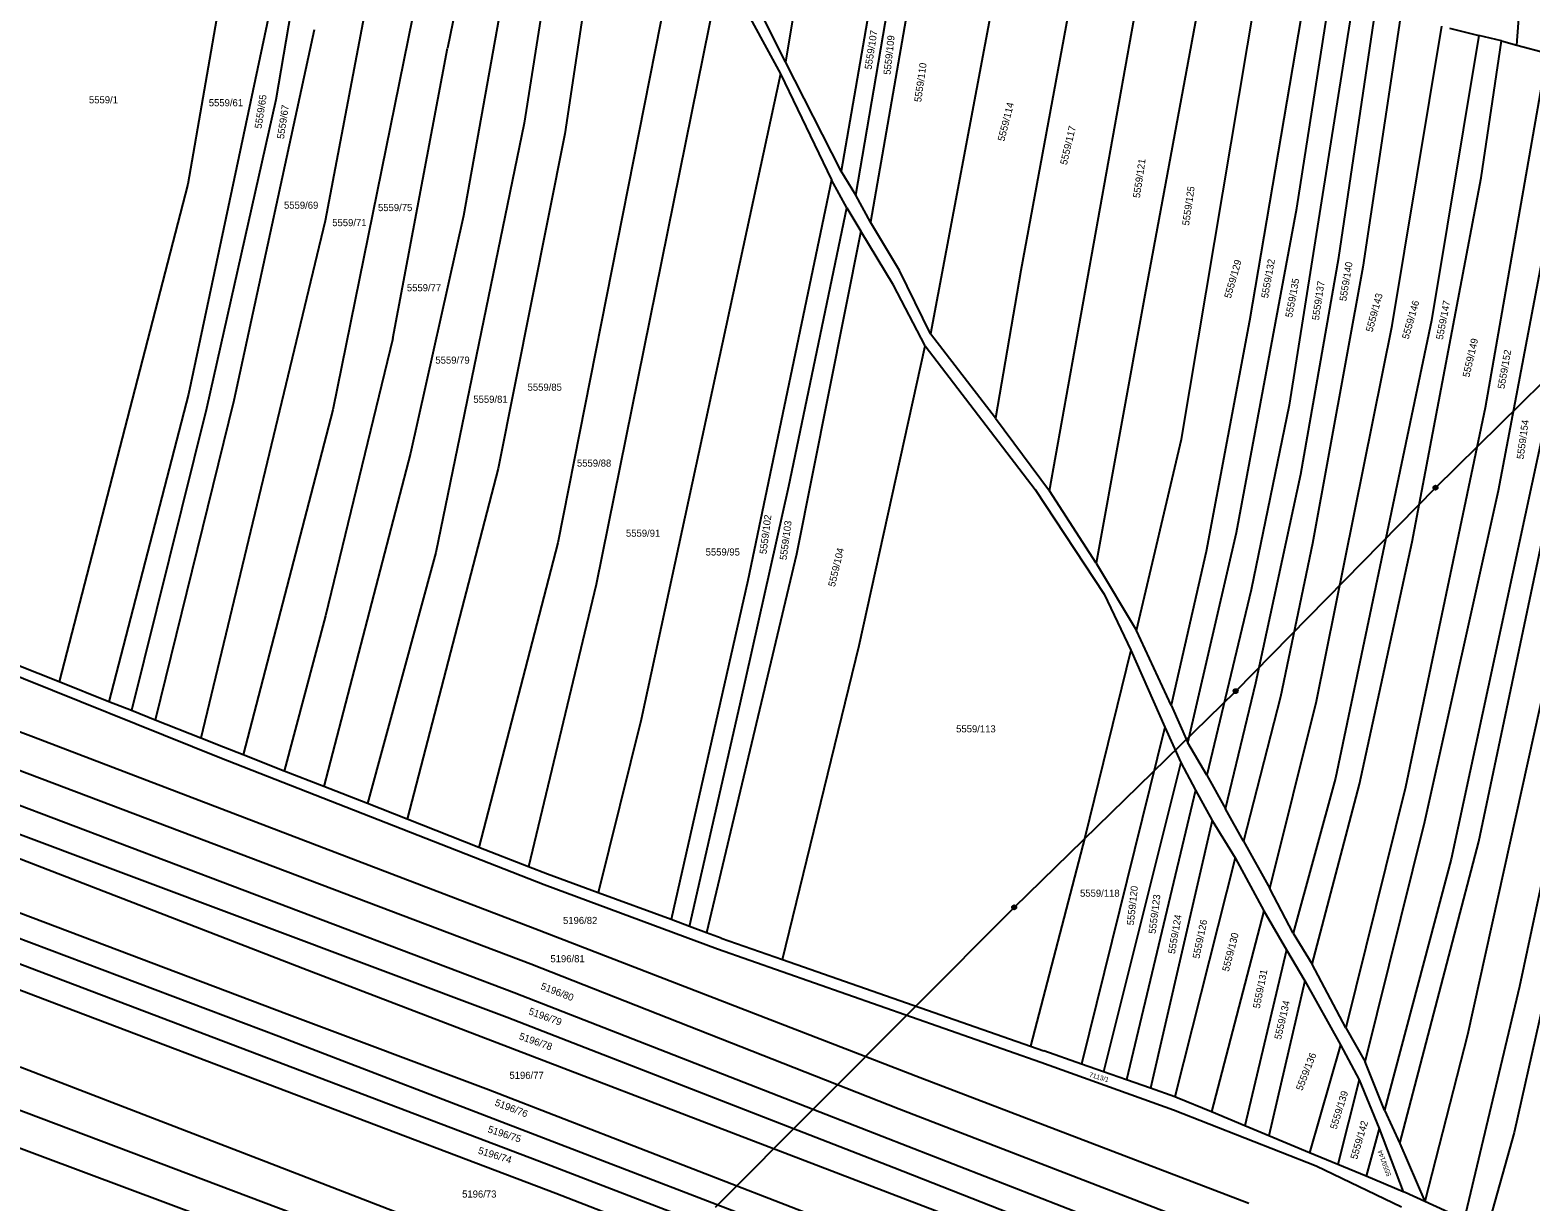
# Model space of a CAD drawing. Extents: x -593183 to -588034, y -1130415 to -1124994.
# Drawn here: x -591408.8 to -591049.3, y -1126846.5 to -1126565.7 of the extents above; entities that cross this region are included whole.
import ezdxf

# ---------------------------------------------------------------- set-up
doc = ezdxf.new("R2010")
doc.units = 0
for name, color, linetype in [('Vrstva 1', 7, 'Continuous'), ('Vrstva 12', 7, 'Continuous'), ('Vrstva 18', 7, 'Continuous'), ('Vrstva 26', 7, 'Continuous')]:
    doc.layers.add(name, color=color, linetype=linetype)

msp = doc.modelspace()

# ---------------------------------------------------------------- linework, layer by layer
at = {"layer": 'Vrstva 1'}
for p, q in [((-591352.86, -1126498.03), (-591370.95, -1126602.7)), ((-591336.16, -1126502.52), (-591349.87, -1126582.5)), ((-591318.31, -1126507.35), (-591338, -1126611.46)), ((-591306.57, -1126510.69), (-591336.21, -1126656.76)), ((-591297.26, -1126513.73), (-591308.69, -1126570.1)), ((-591288.3, -1126517.31), (-591304.9, -1126610.28)), ((-591279.77, -1126520.34), (-591290.32, -1126588.08)), ((-591270.58, -1126524.04), (-591280.56, -1126590.64)), ((-591052.44, -1126569.35), (-591048.97, -1126525.04)), ((-591220.81, -1126531.65), (-591227.71, -1126573.34)), ((-591203.29, -1126535.99), (-591214.38, -1126599.57)), ((-591210.87, -1126605.29), (-591199.22, -1126537.08)), ((-591252.44, -1126537.69), (-591282.26, -1126688.57)), ((-591194.59, -1126538.49), (-591207.36, -1126611.75)), ((-591227.71, -1126573.34), (-591241.45, -1126546.12)), ((-591157.29, -1126547.64), (-591171.33, -1126623.34)), ((-591243.07, -1126550.29), (-591273.07, -1126698.6)), ((-591243.07, -1126550.29), (-591228.91, -1126576.25)), ((-591164.45, -1126676.1), (-591142.02, -1126551.27)), ((-591127.75, -1126554.64), (-591141.62, -1126629.23)), ((-591132.76, -1126663.73), (-591114.83, -1126556.58)), ((-591351.47, -1126561.88), (-591370.76, -1126652.95)), ((-591178.2, -1126559.98), (-591192.92, -1126638.55)), ((-591103.5, -1126558.83), (-591116.53, -1126635.45)), ((-591092, -1126560.79), (-591107.01, -1126655.62)), ((-591105.16, -1126608.46), (-591097.6, -1126559.82)), ((-591095.08, -1126620.26), (-591086.39, -1126561.49)), ((-591340.68, -1126565.71), (-591359.94, -1126654.46)), ((-591080.42, -1126563.03), (-591089.32, -1126622.55)), ((-591082.32, -1126636.53), (-591070.38, -1126564.86)), ((-591068.56, -1126565.28), (-591061.54, -1126567.1)), ((-591061.54, -1126567.1), (-591072.9, -1126635.37)), ((-591056.09, -1126568.36), (-591061.54, -1126567.1)), ((-591061, -1126601.14), (-591056.09, -1126568.36)), ((-591056.09, -1126568.36), (-591052.44, -1126569.35)), ((-591052.44, -1126569.35), (-591045.14, -1126571.31)), ((-591321.8, -1126639.67), (-591308.69, -1126570.1)), ((-591045.14, -1126571.31), (-591060.01, -1126656.25)), ((-591228.91, -1126576.25), (-591247.69, -1126663.21)), ((-591228.91, -1126576.25), (-591216.69, -1126601.61)), ((-591214.38, -1126599.57), (-591227.71, -1126573.34)), ((-591349.87, -1126582.5), (-591366.45, -1126656.43)), ((-591290.32, -1126588.08), (-591311.52, -1126690.88)), ((-591280.56, -1126590.64), (-591296.58, -1126670.75)), ((-591216.69, -1126601.61), (-591236.73, -1126697.64)), ((-591213.02, -1126608.33), (-591216.69, -1126601.61)), ((-591210.87, -1126605.29), (-591214.38, -1126599.57)), ((-591077.54, -1126688.36), (-591061, -1126601.14)), ((-591370.95, -1126602.7), (-591401.8, -1126721.89)), ((-591207.36, -1126611.75), (-591210.87, -1126605.29)), ((-591056.79, -1126676.03), (-591042.76, -1126601.91)), ((-591226.91, -1126675.05), (-591213.02, -1126608.33)), ((-591213.02, -1126608.33), (-591209.67, -1126613.97)), ((-591119.61, -1126686.11), (-591105.16, -1126608.46)), ((-591338, -1126611.46), (-591367.81, -1126735.42)), ((-591304.9, -1126610.28), (-591317.56, -1126667.09)), ((-591200.36, -1126623.38), (-591207.36, -1126611.75)), ((-591209.67, -1126613.97), (-591225.1, -1126691.34)), ((-591201.83, -1126626.83), (-591209.67, -1126613.97)), ((-591192.92, -1126638.55), (-591200.36, -1126623.38)), ((-591171.33, -1126623.34), (-591177.37, -1126658.69)), ((-591104.19, -1126672.15), (-591095.08, -1126620.26)), ((-591089.32, -1126622.55), (-591101.37, -1126688.78)), ((-591194.25, -1126641.39), (-591201.83, -1126626.83)), ((-591141.62, -1126629.23), (-591153.26, -1126693.46)), ((-591116.53, -1126635.45), (-591126.91, -1126690.65)), ((-591100.42, -1126726.55), (-591082.32, -1126636.53)), ((-591072.9, -1126635.37), (-591095.9, -1126744.99)), ((-591321.8, -1126639.67), (-591337.95, -1126706.07)), ((-591177.37, -1126658.69), (-591192.92, -1126638.55)), ((-591210.09, -1126713.18), (-591194.25, -1126641.39)), ((-591194.25, -1126641.39), (-591167.9, -1126675.78)), ((-591370.76, -1126652.95), (-591389.87, -1126726.64)), ((-591359.94, -1126654.46), (-591378.75, -1126731.07)), ((-591107.01, -1126655.62), (-591116.09, -1126699.86)), ((-591366.45, -1126656.43), (-591384.49, -1126728.78)), ((-591336.21, -1126656.76), (-591357.7, -1126739.41)), ((-591177.37, -1126658.69), (-591164.45, -1126676.1)), ((-591060.01, -1126656.25), (-591079.09, -1126747.14)), ((-591045.87, -1126660.79), (-591068.16, -1126764.36)), ((-591247.69, -1126663.21), (-591262.29, -1126730.9)), ((-591143.57, -1126709.61), (-591132.76, -1126663.73)), ((-591317.56, -1126667.09), (-591338.36, -1126746.99)), ((-591296.58, -1126670.75), (-591318.42, -1126754.8)), ((-591114.97, -1126722.14), (-591104.19, -1126672.15)), ((-591034.21, -1126670.29), (-591064.23, -1126806.44)), ((-591238.56, -1126727.12), (-591226.91, -1126675.05)), ((-591167.9, -1126675.78), (-591151.33, -1126700.92)), ((-591153.26, -1126693.46), (-591164.45, -1126676.1)), ((-591074.45, -1126755.34), (-591056.79, -1126676.03)), ((-591061.56, -1126760.16), (-591045.15, -1126682.35)), ((-591131.24, -1126736.5), (-591119.61, -1126686.11)), ((-591524.18, -1126691.57), (-591407.94, -1126735.06)), ((-591311.52, -1126690.88), (-591327.93, -1126751.07)), ((-591282.26, -1126688.57), (-591301.18, -1126761.55)), ((-591225.1, -1126691.34), (-591246.61, -1126781.98)), ((-591126.91, -1126690.65), (-591135.31, -1126727.51)), ((-591101.37, -1126688.78), (-591109.09, -1126725.48)), ((-591090.17, -1126746.4), (-591077.54, -1126688.36)), ((-591153.26, -1126693.46), (-591143.57, -1126709.61)), ((-591273.07, -1126698.6), (-591289.33, -1126766.19)), ((-591236.73, -1126697.64), (-591255.14, -1126778.85)), ((-591151.33, -1126700.92), (-591144.92, -1126714.3)), ((-591116.09, -1126699.86), (-591126.76, -1126744.23)), ((-591337.95, -1126706.07), (-591347.83, -1126743.28)), ((-591442.28, -1126708.32), (-591363.29, -1126740.01)), ((-591401.8, -1126721.89), (-591441.19, -1126706.21)), ((-591135.31, -1126727.51), (-591143.57, -1126709.61)), ((-591228.43, -1126788.4), (-591210.09, -1126713.18)), ((-591144.92, -1126714.3), (-591155.98, -1126759.2)), ((-591144.92, -1126714.3), (-591136.76, -1126732.71)), ((-591389.87, -1126726.64), (-591401.8, -1126721.89)), ((-591122.27, -1126752.33), (-591114.97, -1126722.14)), ((-591035.97, -1126720.5), (-591051.81, -1126794.83)), ((-591384.49, -1126728.78), (-591389.87, -1126726.64)), ((-591250.72, -1126780.47), (-591238.56, -1126727.12)), ((-591135.31, -1126727.51), (-591131.24, -1126736.5)), ((-591109.09, -1126725.48), (-591117.93, -1126760.03)), ((-591111.62, -1126771.4), (-591100.42, -1126726.55)), ((-591378.75, -1126731.07), (-591384.49, -1126728.78)), ((-591367.81, -1126735.42), (-591378.75, -1126731.07)), ((-591262.29, -1126730.9), (-591272.62, -1126772.43)), ((-591136.76, -1126732.71), (-591156.76, -1126813.47)), ((-591136.76, -1126732.71), (-591132.98, -1126741.23)), ((-591407.94, -1126735.06), (-591287.81, -1126780.97)), ((-591362.42, -1126737.56), (-591367.81, -1126735.42)), ((-591357.7, -1126739.41), (-591362.42, -1126737.56)), ((-591126.76, -1126744.23), (-591131.24, -1126736.5)), ((-591032.03, -1126735.82), (-591053.05, -1126829.86)), ((-591363.29, -1126740.01), (-591285.51, -1126770.46)), ((-591347.83, -1126743.28), (-591357.7, -1126739.41)), ((-591132.98, -1126741.23), (-591151.53, -1126815.3)), ((-591132.98, -1126741.23), (-591129.48, -1126747.82)), ((-591411.78, -1126742.87), (-591288.77, -1126789.47)), ((-591338.36, -1126746.99), (-591347.83, -1126743.28)), ((-591126.76, -1126744.23), (-591122.27, -1126752.33)), ((-591095.9, -1126744.99), (-591106.01, -1126782.07)), ((-591327.93, -1126751.07), (-591338.36, -1126746.99)), ((-591129.48, -1126747.82), (-591145.99, -1126817.24)), ((-591129.48, -1126747.82), (-591125.42, -1126755.1)), ((-591101.52, -1126789.48), (-591090.17, -1126746.4)), ((-591079.09, -1126747.14), (-591093.4, -1126804.74)), ((-591414.23, -1126750.31), (-591292.72, -1126796.28)), ((-591318.42, -1126754.8), (-591327.93, -1126751.07)), ((-591117.93, -1126760.03), (-591122.27, -1126752.33)), ((-591301.18, -1126761.55), (-591318.42, -1126754.8)), ((-591125.42, -1126755.1), (-591140.22, -1126819.26)), ((-591125.42, -1126755.1), (-591119.94, -1126764.06)), ((-591088.77, -1126812.89), (-591074.45, -1126755.34)), ((-591416.23, -1126756.58), (-591294.41, -1126802.21)), ((-591155.98, -1126759.2), (-591168.96, -1126809.2)), ((-591600.07, -1126763.05), (-591294.61, -1126877.08)), ((-591417.16, -1126761.97), (-591342.34, -1126790.84)), ((-591289.33, -1126766.19), (-591301.18, -1126761.55)), ((-591117.93, -1126760.03), (-591111.62, -1126771.4)), ((-591080.48, -1126832.51), (-591061.56, -1126760.16)), ((-591284.78, -1126767.97), (-591289.33, -1126766.19)), ((-591119.94, -1126764.06), (-591134.41, -1126821.3)), ((-591119.94, -1126764.06), (-591113.09, -1126776.71)), ((-591068.16, -1126764.36), (-591084.13, -1126824.5)), ((-591285.51, -1126770.46), (-591244, -1126785.83)), ((-591272.62, -1126772.43), (-591284.78, -1126767.97)), ((-591420.7, -1126773.65), (-591347.19, -1126801.45)), ((-591255.14, -1126778.85), (-591272.62, -1126772.43)), ((-591106.01, -1126782.07), (-591111.62, -1126771.4)), ((-591113.09, -1126776.71), (-591125.62, -1126824.91)), ((-591113.09, -1126776.71), (-591107.62, -1126786.08)), ((-591423.08, -1126778.87), (-591349.16, -1126806.76)), ((-591287.81, -1126780.97), (-591195.44, -1126816.64)), ((-591250.72, -1126780.47), (-591255.14, -1126778.85)), ((-591246.61, -1126781.98), (-591250.72, -1126780.47)), ((-591427.63, -1126783.22), (-591284.99, -1126837.34)), ((-591243.16, -1126783.25), (-591246.61, -1126781.98)), ((-591243.16, -1126783.25), (-591228.43, -1126788.4)), ((-591106.01, -1126782.07), (-591101.52, -1126789.48)), ((-591429.67, -1126788.68), (-591402.42, -1126799.04)), ((-591244, -1126785.83), (-591166.52, -1126813.03)), ((-591228.43, -1126788.4), (-591168.96, -1126809.2)), ((-591107.62, -1126786.08), (-591117.63, -1126828.23)), ((-591107.62, -1126786.08), (-591103.26, -1126793.52)), ((-591342.34, -1126790.84), (-591190.94, -1126848.88)), ((-591288.77, -1126789.47), (-591200.5, -1126824.16)), ((-591093.4, -1126804.74), (-591101.52, -1126789.48)), ((-591103.26, -1126793.52), (-591111.83, -1126830.64)), ((-591103.26, -1126793.52), (-591094.7, -1126808.83)), ((-591051.81, -1126794.83), (-591065.09, -1126850.71)), ((-591402.42, -1126799.04), (-591282.78, -1126844.34)), ((-591292.72, -1126796.28), (-591204.51, -1126830.7)), ((-591347.19, -1126801.45), (-591298.89, -1126819.54)), ((-591294.41, -1126802.21), (-591201.74, -1126838.26)), ((-591459.82, -1126806.14), (-591235.96, -1126890.55)), ((-591093.4, -1126804.74), (-591088.77, -1126812.89)), ((-591064.23, -1126806.44), (-591074.49, -1126846.39)), ((-591349.16, -1126806.76), (-591197.65, -1126864.89)), ((-591168.96, -1126809.2), (-591165.78, -1126810.31)), ((-591156.76, -1126813.47), (-591165.78, -1126810.31)), ((-591094.7, -1126808.83), (-591102.08, -1126834.7)), ((-591094.7, -1126808.83), (-591090.21, -1126817.22)), ((-591166.52, -1126813.03), (-591134.68, -1126824.38)), ((-591151.53, -1126815.3), (-591156.76, -1126813.47)), ((-591084.13, -1126824.5), (-591088.77, -1126812.89)), ((-591411.13, -1126814.1), (-591353.31, -1126836.36)), ((-591195.44, -1126816.64), (-591116.69, -1126846.78)), ((-591145.99, -1126817.24), (-591151.53, -1126815.3)), ((-591140.22, -1126819.26), (-591145.99, -1126817.24)), ((-591090.21, -1126817.22), (-591095.32, -1126837.52)), ((-591090.21, -1126817.22), (-591085.44, -1126828.88)), ((-591298.89, -1126819.54), (-591195.59, -1126859.51)), ((-591134.41, -1126821.3), (-591140.22, -1126819.26)), ((-591200.5, -1126824.16), (-591120.15, -1126855.1)), ((-591134.68, -1126824.38), (-591100.54, -1126837.8)), ((-591133.83, -1126821.5), (-591134.41, -1126821.3)), ((-591125.62, -1126824.91), (-591133.83, -1126821.5)), ((-591084.13, -1126824.5), (-591080.48, -1126832.51)), ((-591117.63, -1126828.23), (-591125.62, -1126824.91)), ((-591111.83, -1126830.64), (-591117.63, -1126828.23)), ((-591204.51, -1126830.7), (-591122.38, -1126862.66)), ((-591102.08, -1126834.7), (-591111.83, -1126830.64)), ((-591085.44, -1126828.88), (-591088.54, -1126840.34)), ((-591085.44, -1126828.88), (-591079.69, -1126844.02)), ((-591053.05, -1126829.86), (-591059.38, -1126852.35)), ((-591095.32, -1126837.52), (-591102.08, -1126834.7)), ((-591080.48, -1126832.51), (-591074.49, -1126846.39)), ((-591353.31, -1126836.36), (-591234.43, -1126882.25)), ((-591284.99, -1126837.34), (-591222.87, -1126861.17)), ((-591201.74, -1126838.26), (-591123.26, -1126868.97)), ((-591100.54, -1126837.8), (-591080.07, -1126847.61)), ((-591088.54, -1126840.34), (-591095.32, -1126837.52)), ((-591079.69, -1126844.02), (-591088.54, -1126840.34)), ((-591282.78, -1126844.34), (-591226.43, -1126866.19)), ((-591079.21, -1126844.22), (-591079.69, -1126844.02)), ((-591074.49, -1126846.39), (-591079.21, -1126844.22)), ((-591065.09, -1126850.71), (-591074.49, -1126846.39))]:
    msp.add_line(p, q, dxfattribs=at)
at = {"layer": 'Vrstva 12'}
for p, q in [((-591071.92, -1126675.38), (-591020.43, -1126624.72)), ((-591119.8, -1126724.11), (-591071.92, -1126675.38)), ((-591172.9, -1126775.92), (-591119.8, -1126724.11)), ((-591244.48, -1126847.71), (-591172.9, -1126775.92))]:
    msp.add_line(p, q, dxfattribs=at)
at = {"layer": 'Vrstva 26'}
for centre, radius in [((-591071.92, -1126675.38), 0.5), ((-591071.92, -1126675.38), 0.3), ((-591071.92, -1126675.38), 0.15), ((-591119.8, -1126724.11), 0.5), ((-591119.8, -1126724.11), 0.3), ((-591119.8, -1126724.11), 0.15), ((-591172.9, -1126775.92), 0.5), ((-591172.9, -1126775.92), 0.3), ((-591172.9, -1126775.92), 0.15)]:
    msp.add_circle(centre, radius, dxfattribs=at)

# ---------------------------------------------------------------- texts
at = {"layer": 'Vrstva 18'}
for s, height, rotation, p in [('5559/107', 1.7, 81.2775, (-591207.1, -1126575.3)), ('5559/109', 1.7, 83.8012, (-591202.55, -1126576.54)), ('5559/110', 1.7, 81.8971, (-591195.2, -1126583.11)), ('5559/65', 1.7, 81.1707, (-591353.3, -1126589.47)), ('5559/67', 1.7, 81.5067, (-591347.93, -1126591.94)), ('5559/114', 1.7, 75.7611, (-591175.26, -1126592.52)), ('5559/117', 1.7, 76.6259, (-591160.28, -1126598.16)), ('5559/121', 1.7, 81.5364, (-591142.78, -1126606.09)), ('5559/125', 1.7, 81.6916, (-591130.99, -1126612.68)), ('5559/129', 1.7, 73.9439, (-591120.99, -1126630.16)), ('5559/132', 1.7, 79.717, (-591112.07, -1126630.11)), ('5559/140', 1.7, 80.7304, (-591093.31, -1126630.79)), ('5559/135', 1.7, 79.3432, (-591106.29, -1126634.73)), ('5559/137', 1.7, 81.6439, (-591099.86, -1126635.37)), ('5559/143', 1.7, 74.7493, (-591087.04, -1126638.22)), ('5559/146', 1.7, 74.0161, (-591078.38, -1126639.93)), ('5559/147', 1.7, 79.007, (-591070.17, -1126640.03)), ('5559/149', 1.7, 77.0513, (-591063.81, -1126649.07)), ('5559/152', 1.7, 79.8628, (-591055.42, -1126651.83)), ('5559/154', 1.7, 82.2718, (-591050.81, -1126668.65)), ('5559/102', 1.7, 82.7468, (-591232.27, -1126691.38)), ('5559/103', 1.7, 82.4232, (-591227.46, -1126692.8)), ('5559/104', 1.7, 76.4014, (-591215.88, -1126699.24)), ('5559/120', 1.7, 83.9, (-591144.23, -1126780.28)), ('5559/123', 1.7, 82.875, (-591139.02, -1126782.33)), ('5559/124', 1.7, 80.1642, (-591134.37, -1126787.15)), ('5559/126', 1.7, 78.4181, (-591128.5, -1126788.32)), ('5559/130', 1.7, 75.4224, (-591121.46, -1126791.41)), ('5559/131', 1.7, 78.6901, (-591114.04, -1126800.25)), ('5196/80', 1.7, 338.8657, (-591286.54, -1126795.45)), ('5559/134', 1.7, 76.8083, (-591108.95, -1126807.69)), ('5196/79', 1.7, 339.9632, (-591289.43, -1126801.47)), ('5196/78', 1.7, 340.597, (-591291.72, -1126807.47)), ('5559/136', 1.7, 68.6127, (-591103.88, -1126819.96)), ('7113/1', 1.14, 343.6587, (-591155.01, -1126816.47)), ('5559/139', 1.7, 72.6025, (-591095.65, -1126829.23)), ('5196/76', 1.7, 339.0301, (-591297.53, -1126823.33)), ('5196/75', 1.7, 342.11, (-591299.21, -1126829.77)), ('5559/142', 1.7, 73.5368, (-591090.74, -1126836.41)), ('5196/74', 1.7, 342.7564, (-591301.51, -1126834.86)), ('5559/144', 1.14, 110.3111, (-591082.5, -1126840.08))]:
    msp.add_text(s, height=height, rotation=rotation, dxfattribs=at).set_placement(p)
for s, p in [('5559/1', (-591394.65, -1126583.31)), ('5559/61', (-591365.93, -1126584.01)), ('5559/69', (-591347.9, -1126608.56)), ('5559/75', (-591325.37, -1126609.13)), ('5559/71', (-591336.34, -1126612.73)), ('5559/77', (-591318.45, -1126628.33)), ('5559/79', (-591311.62, -1126645.67)), ('5559/85', (-591289.52, -1126652.16)), ('5559/81', (-591302.52, -1126655.05)), ('5559/88', (-591277.69, -1126670.34)), ('5559/91', (-591265.94, -1126687.13)), ('5559/95', (-591246.85, -1126691.63)), ('5559/113', (-591186.81, -1126734)), ('5559/118', (-591157.11, -1126773.37)), ('5196/82', (-591281.03, -1126779.89)), ('5196/81', (-591284.05, -1126789.06)), ('5196/77', (-591293.87, -1126816.99)), ('5196/73', (-591305.21, -1126845.43))]:
    msp.add_text(s, height=1.7, dxfattribs=at).set_placement(p)

doc.saveas('drawing.dxf')
